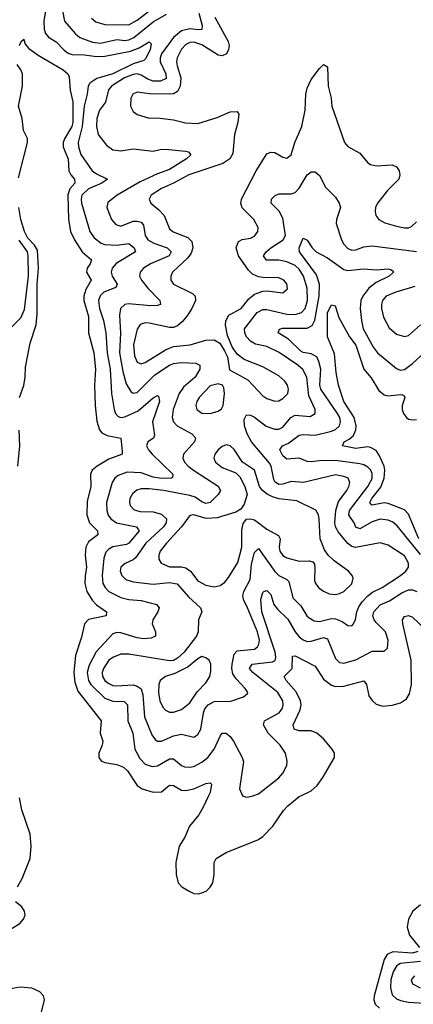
# Model space of a CAD drawing. Header units: inches. Extents: x 1694797 to 1849917, y 907313 to 1017959.
# Tile 579 of 656: x 1822190 to 1824134, y 928969 to 933838. Entities that reach past the tile are written whole.
import ezdxf

# ---------------------------------------------------------------- set-up
doc = ezdxf.new("R2010")
doc.units = ezdxf.units.IN
doc.header["$MEASUREMENT"] = 0
doc.layers.add('B8922', color=7, linetype='Continuous')
doc.layers.add('B8923', color=7, linetype='Continuous')

msp = doc.modelspace()

# ---------------------------------------------------------------- linework, layer by layer
at = {"layer": 'B8922', "color": 5}
for points, elevation in [([(1822178.8, 929550), (1822203.1, 929590), (1822241.2, 929690), (1822246.5, 929750), (1822242.5, 929810), (1822201, 929930), (1822189.9, 929990)], 620), ([(1823122.4, 930000), (1823096.9, 929943.1), (1823074, 929906), (1823028.8, 929850), (1823005.6, 929794.4), (1822978.3, 929750), (1822962, 929670), (1822963.2, 929610), (1822972.8, 929570), (1822990.3, 929550), (1823030, 929526), (1823050, 929517.3), (1823074.4, 929514.4), (1823111.6, 929528.4), (1823131.5, 929548.5), (1823143.5, 929570), (1823150.8, 929610), (1823149.7, 929670), (1823159.7, 929690), (1823210, 929718.9), (1823370, 929784.4), (1823390, 929797.8), (1823440.3, 929850), (1823492.7, 929927.3), (1823514, 929950), (1823570, 929996), (1823578.5, 930000)], 620), ([(1823289.7, 930000), (1823290, 929999.3), (1823310, 929993.4), (1823330, 929995.6), (1823342, 930000)], 640), ([(1822110, 929318.2), (1822191, 929369), (1822208.5, 929390), (1822216.8, 929410), (1822214.2, 929430), (1822201.4, 929450), (1822170, 929475.3)], 620), ([(1824170, 929459.9), (1824131.6, 929430), (1824109.8, 929390), (1824102.8, 929350), (1824115, 929310), (1824164.3, 929250)], 620), ([(1824155.3, 929230), (1824130, 929222), (1824032.4, 929227.6), (1824004.9, 929215.1), (1823989.8, 929190.2), (1823941.3, 929010), (1823939.6, 928990), (1823945.1, 928970), (1823967.3, 928950)], 620), ([(1824170, 929180.7), (1824068.9, 929171.1), (1824050, 929156.9), (1824034.4, 929130), (1824022.5, 929090), (1824020.5, 929050), (1824030, 929016.2), (1824050, 928995.9), (1824070, 928986.7), (1824110, 928978.5), (1824269.6, 928969.6)], 640), ([(1824138.9, 929110), (1824122.8, 929090), (1824129.1, 929069.1), (1824168.2, 929050)], 660), ([(1822293.4, 928910), (1822312.9, 928990), (1822307.9, 929010), (1822289.9, 929029.9), (1822250, 929047.9), (1822193.1, 929053.1), (1822110, 929038.8)], 620)]:
    msp.add_lwpolyline(points, dxfattribs=dict(at, elevation=elevation))
at = {"layer": 'B8923', "color": 5}
for points, elevation in [([(1822545.5, 933845.5), (1822566.8, 933826.8), (1822610, 933814), (1822730, 933812.7), (1822770, 933835.7), (1822915.8, 933950)], 680), ([(1822318.6, 933890), (1822310, 933832.7), (1822310.8, 933790.8), (1822316.9, 933770), (1822332.4, 933752.4), (1822370, 933728), (1822410, 933687.3), (1822430, 933672.7), (1822450, 933665.9), (1822510, 933664.3), (1822570, 933656.5), (1822610, 933657.9), (1822737.4, 933682.6), (1822780.7, 933699.3), (1822830, 933729), (1822839.2, 933719.2), (1822834.3, 933690), (1822813.6, 933646.4), (1822803.2, 933636.8), (1822750, 933619.8), (1822650, 933569.7), (1822572, 933548), (1822536.5, 933523.5), (1822528.3, 933510), (1822524.2, 933470), (1822508.1, 933410), (1822498.9, 933310), (1822478.7, 933230), (1822480.1, 933210), (1822492, 933172), (1822548.8, 933090), (1822570, 933075.1), (1822623.1, 933050), (1822596.5, 933030), (1822530, 933000.8), (1822497.8, 932970), (1822493.3, 932950), (1822494.8, 932930), (1822537.3, 932790), (1822558.7, 932758.7), (1822592.7, 932732.7), (1822610, 932726.7), (1822670, 932723.5), (1822730, 932731.8), (1822755, 932710), (1822762.7, 932690), (1822666.9, 932633.1), (1822646.5, 932610), (1822642.3, 932590), (1822647.5, 932570), (1822670.8, 932530), (1822665.8, 932514.2), (1822605.5, 932490), (1822587.1, 932472.9), (1822579.4, 932450), (1822583.7, 932410), (1822604.7, 932350), (1822615.6, 932290), (1822623, 932190), (1822636.6, 932110), (1822643.4, 931990), (1822656.1, 931910), (1822663.5, 931890), (1822676.4, 931876.4), (1822690, 931870.7), (1822710, 931873.3), (1822775.7, 931904.3), (1822850, 931968.5), (1822870, 931980.3), (1822876.3, 931976.3), (1822879.8, 931950), (1822846.1, 931850), (1822856.5, 931783.5), (1822850.8, 931769.2), (1822823.6, 931750), (1822816.2, 931730), (1822826.3, 931710), (1822844.5, 931690), (1822946.4, 931590), (1822945.3, 931574.7), (1822938.8, 931570), (1822890.4, 931569.6), (1822850, 931576.4), (1822790, 931596.9), (1822720.3, 931599.7), (1822676.5, 931583.5), (1822659.8, 931570), (1822647.2, 931550), (1822619.6, 931450), (1822620.1, 931410), (1822627.6, 931387.6), (1822639.5, 931370), (1822667.8, 931350), (1822767, 931330), (1822779.8, 931310), (1822730, 931249.9), (1822717.9, 931242.1), (1822650, 931231.3), (1822630, 931219.3), (1822615.9, 931204.1), (1822605.3, 931174.7), (1822596.9, 931090), (1822601, 931050), (1822611.8, 931030), (1822630.4, 931010.4), (1822690, 930980.3), (1822730, 930970.5), (1822790, 930965.1), (1822865.5, 930945.5), (1822878.2, 930930), (1822871.9, 930910), (1822846.9, 930870), (1822843.9, 930850), (1822860.3, 930810), (1822861.6, 930790), (1822840.2, 930779.8), (1822803.9, 930776.1), (1822770, 930781.6), (1822690, 930806.5), (1822670, 930807.2), (1822650, 930800.3), (1822568, 930712), (1822533.6, 930646.4), (1822523.4, 930610), (1822529.7, 930570), (1822541.6, 930550), (1822610, 930482.8), (1822650, 930468.3), (1822706.1, 930466.1), (1822722.5, 930450), (1822725, 930370), (1822749.6, 930309.6), (1822759, 930230), (1822784.3, 930184.3), (1822810, 930157), (1822844.9, 930144.9), (1822870, 930147.9), (1822930, 930182.4), (1822950, 930183.2), (1822989.7, 930149.7), (1823003.7, 930143.7), (1823030, 930140.7), (1823050, 930145.2), (1823090, 930165.7), (1823119.2, 930190), (1823150.3, 930229.7), (1823181.4, 930298.6), (1823190, 930309.1), (1823210, 930309.2), (1823230, 930293), (1823245.7, 930270), (1823288.8, 930190), (1823295.1, 930170), (1823274.8, 930034.8), (1823289.7, 930000)], 640), ([(1822401.2, 933881.2), (1822412, 933830), (1822464.2, 933770), (1822487.3, 933750), (1822550, 933727.1), (1822590, 933721.2), (1822670, 933739.4), (1822710, 933735.4), (1822730, 933738.4), (1822754.5, 933750), (1822850, 933827.2), (1822915.2, 933864.8)], 660), ([(1823074.2, 933870), (1823090.6, 933810), (1823090.1, 933789.9), (1823072.9, 933787.1), (1823030, 933792.6), (1822990, 933783.5), (1822950, 933749.9), (1822890.1, 933670), (1822883.7, 933650), (1822884.2, 933630), (1822912.6, 933570), (1822913.4, 933546.6), (1822885.9, 933534.1), (1822850, 933534), (1822823.3, 933543.3), (1822790, 933564.5), (1822770, 933570.3), (1822750, 933567.7), (1822707.1, 933550), (1822643.8, 933510), (1822629.6, 933490.4), (1822614.1, 933430), (1822585.1, 933390), (1822571.2, 933348.8), (1822569.6, 933309.6), (1822578.3, 933270), (1822618.2, 933218.2), (1822650, 933195.2), (1822690, 933190.2), (1822750, 933199.1), (1822850, 933188), (1822883.1, 933196.9), (1822910, 933197.5), (1823008.2, 933188.2), (1823023.9, 933183.9), (1823034.6, 933170), (1823014, 933150), (1822930, 933096.6), (1822870, 933076), (1822784.6, 933035.4), (1822672.2, 932970), (1822626.3, 932933.7), (1822621.1, 932910), (1822643.2, 932850), (1822664.4, 932824.4), (1822690, 932817.6), (1822750, 932841.1), (1822770, 932842.2), (1822790, 932836.1), (1822801.2, 932821.2), (1822809.3, 932770), (1822823.5, 932750), (1822852.6, 932732.6), (1822919.1, 932710), (1822938.8, 932690), (1822927.8, 932670), (1822836.6, 932630), (1822801.1, 932610), (1822784.7, 932590), (1822782.5, 932570), (1822791.4, 932550), (1822822.2, 932510), (1822881.5, 932450), (1822885.3, 932430), (1822870, 932424.2), (1822837.5, 932422.5), (1822727.3, 932432.7), (1822710, 932429.9), (1822688.1, 932410), (1822683.3, 932376.7), (1822687.9, 932287.9), (1822683.9, 932190), (1822698.9, 932098.9), (1822716.8, 932036.8), (1822738.6, 931998.6), (1822750, 931990.2), (1822770, 931994.1), (1822857.7, 932082.3), (1822930, 932129.7), (1822950, 932138), (1822990, 932142.9), (1823059.5, 932139.5), (1823080.3, 932130), (1823080.2, 932110), (1823057.5, 932070), (1822999.5, 932020.5), (1822977.6, 931990), (1822948.3, 931910), (1822943.1, 931870), (1822949.4, 931849.4), (1822967.1, 931830), (1823040.3, 931790), (1823059.1, 931770), (1823053, 931750), (1822998.5, 931690), (1822996.1, 931670), (1823003.7, 931650), (1823021.4, 931630), (1823048.3, 931610), (1823171, 931531), (1823182, 931510), (1823171, 931490), (1823130.1, 931449.9), (1823110, 931445.8), (1823090, 931453.5), (1823055.9, 931475.9), (1823030, 931484.5), (1822900.7, 931510), (1822830, 931518.5), (1822790, 931517.7), (1822768.4, 931511.6), (1822746.6, 931493.4), (1822734.6, 931470), (1822731.7, 931450), (1822735.8, 931435.8), (1822754.7, 931414.7), (1822785.2, 931405.2), (1822850, 931403.5), (1822890, 931393), (1822914.7, 931370), (1822913.6, 931350), (1822899.6, 931330), (1822813.6, 931250), (1822762.9, 931177.1), (1822750, 931166.1), (1822711.8, 931148.2), (1822690.2, 931130), (1822686.8, 931110), (1822694, 931090), (1822714.6, 931070), (1822750, 931058.3), (1822850, 931046.3), (1822930, 931054.7), (1822968.4, 931048.4), (1823024, 930984), (1823083.8, 930930), (1823089.3, 930910), (1823073.4, 930870), (1823072.2, 930810), (1823062.7, 930790), (1823003.1, 930710), (1822970, 930680.1), (1822950, 930669.2), (1822930, 930666.7), (1822730, 930700.3), (1822690, 930699.7), (1822653.8, 930686.2), (1822630.1, 930669.9), (1822603.3, 930630), (1822597.3, 930610), (1822599.2, 930590), (1822610.7, 930570), (1822630, 930555.1), (1822650, 930545.9), (1822670, 930543.5), (1822750, 930548.1), (1822770, 930542.5), (1822789.3, 930529.3), (1822798.7, 930498.7), (1822805.9, 930390), (1822842.1, 930302.1), (1822858.5, 930278.5), (1822870, 930270.2), (1822890, 930270.1), (1822950, 930297), (1822990, 930304.2), (1823050.5, 930289.5), (1823070, 930303.2), (1823084.1, 930330), (1823097.6, 930410), (1823104.5, 930430), (1823121, 930450), (1823150, 930466.1), (1823232.2, 930467.8), (1823295.3, 930490), (1823314.7, 930505.3), (1823316.2, 930510), (1823304.2, 930530), (1823258.8, 930578.8), (1823243.5, 930603.5), (1823237.5, 930630), (1823238.8, 930650), (1823250, 930700.7), (1823264.1, 930715.9), (1823350, 930725), (1823364.2, 930735.8), (1823371.8, 930750), (1823373.6, 930770), (1823365.1, 930810), (1823315.9, 930930), (1823294.8, 930970), (1823292, 930990), (1823297.6, 931010), (1823328.1, 931070), (1823334.8, 931145.2), (1823350, 931202.3), (1823370, 931222.3), (1823450, 931109.1), (1823470, 931090.1), (1823510.1, 931070.1), (1823519.2, 931059.2), (1823539, 930979), (1823578.7, 930938.7), (1823608.1, 930890), (1823619.3, 930879.3), (1823645, 930865), (1823670, 930861.5), (1823730, 930876), (1823750, 930875.7), (1823781.7, 930861.7), (1823810, 930841.3), (1823830, 930840.9), (1823838, 930850), (1823848.6, 930871.4), (1823855.6, 930910), (1823865.3, 930934.7), (1823881.1, 930958.9), (1823910, 930988.6), (1823932.5, 931007.5), (1823979.8, 931030), (1824069.8, 931090), (1824096.1, 931110), (1824109.8, 931130), (1824110.5, 931150), (1824090, 931186.2), (1824010, 931239.8), (1823970, 931250.6), (1823847.6, 931227.6), (1823830, 931233), (1823810, 931248), (1823763.8, 931303.8), (1823750.4, 931330), (1823746.6, 931350), (1823751.3, 931410), (1823764.6, 931455.4), (1823806.2, 931510), (1823816.2, 931530), (1823820.2, 931550), (1823811.7, 931570), (1823790, 931579.4), (1823750, 931586.8), (1823591.6, 931548.4), (1823530, 931554.5), (1823490, 931540.9), (1823470, 931539.2), (1823451.1, 931551.1), (1823444.7, 931564.7), (1823431.3, 931630), (1823424.4, 931644.4), (1823334.7, 931750), (1823313.2, 931790), (1823300.6, 931830), (1823299.2, 931860.8), (1823310, 931884), (1823330, 931882.3), (1823350, 931872.9), (1823407.2, 931827.2), (1823450, 931812.5), (1823470, 931813.2), (1823490, 931823.1), (1823528.9, 931871.1), (1823550, 931882.5), (1823625, 931875), (1823649.8, 931890.2), (1823649.8, 931910), (1823617.7, 931977.7), (1823607.5, 932070), (1823588, 932108), (1823562.8, 932130), (1823471.5, 932191.5), (1823410, 932222.5), (1823354, 932234), (1823330, 932248.2), (1823310.9, 932270), (1823301.8, 932290), (1823301, 932310), (1823363.6, 932390), (1823390, 932404.6), (1823410, 932404.6), (1823510, 932382.3), (1823550, 932380.1), (1823582.5, 932390), (1823599.7, 932410), (1823610.6, 932450), (1823610.3, 932510), (1823591.9, 932570), (1823570, 932603.7), (1823550, 932622.4), (1823510, 932640.3), (1823470, 932648.2), (1823409.2, 932649.2), (1823393.5, 932670), (1823407.4, 932690), (1823430.6, 932710), (1823491.3, 932750), (1823503.4, 932770), (1823490, 932856.4), (1823470.9, 932890.9), (1823431.6, 932930), (1823433.2, 932950), (1823451.4, 932968.6), (1823470, 932976.3), (1823530, 932976.4), (1823550, 932982.8), (1823570, 933005), (1823610, 933071.4), (1823630, 933084.9), (1823650, 933085.5), (1823670, 933068.2), (1823699.6, 933010), (1823750, 932960.5), (1823768.5, 932930), (1823773.7, 932910), (1823755, 932850), (1823753, 932830), (1823779.4, 932750), (1823790, 932728), (1823810, 932706.8), (1823830, 932698.9), (1823850, 932699.8), (1823890, 932714.8), (1823930, 932719.6), (1824150, 932691.3)], 660), ([(1823154.3, 933850), (1823220.1, 933730), (1823224.2, 933710), (1823221.7, 933690), (1823212, 933670), (1823190, 933658.8), (1823170, 933662.4), (1823090, 933714.1), (1823050, 933727.1), (1823030, 933725.6), (1823010, 933714.6), (1822990, 933692.6), (1822968.1, 933650), (1822965, 933630), (1822967.9, 933610), (1822985.6, 933550), (1822982.7, 933510), (1822970, 933483.4), (1822950, 933471.3), (1822930, 933469.4), (1822831.9, 933471.9), (1822770, 933478.9), (1822749.7, 933470.3), (1822738.6, 933450), (1822736.8, 933410), (1822750, 933384), (1822770, 933369.2), (1822830, 933351.3), (1822870, 933352.1), (1822950, 933343.6), (1823008.5, 933328.5), (1823070, 933324.6), (1823165.7, 933354.3), (1823230, 933381.6), (1823263.8, 933383.8), (1823272.8, 933370), (1823267.2, 933330), (1823251.1, 933270), (1823243.1, 933176.9), (1823228.4, 933150), (1823192.5, 933127.5), (1823026.2, 933070), (1822950, 933029), (1822890, 933003.4), (1822840.2, 932970), (1822830.2, 932950), (1822837.3, 932930), (1822877.8, 932897.8), (1822903.1, 932870), (1822930, 932803.5), (1822948.7, 932788.7), (1823020.9, 932760.9), (1823040.7, 932740.7), (1823045.3, 932710), (1823036.9, 932683.1), (1823020.4, 932659.6), (1822944.8, 932590), (1822936.6, 932570), (1822936.8, 932550), (1822950, 932529.4), (1823044, 932484), (1823057.1, 932470), (1823057.9, 932450), (1823041, 932410), (1823021.3, 932378.7), (1822994.7, 932345.3), (1822970, 932324.3), (1822950, 932316.5), (1822930, 932315.8), (1822830, 932337.7), (1822810, 932338.1), (1822785.6, 932330), (1822770, 932308.2), (1822751.5, 932230), (1822756.4, 932176.4), (1822770, 932144.7), (1822790, 932136.6), (1822810, 932142.4), (1822910, 932205), (1822950, 932221.5), (1823032.7, 932230), (1823110, 932252.8), (1823150, 932254.6), (1823178, 932238), (1823201.2, 932201.2), (1823216.5, 932170), (1823226.6, 932106.6), (1823317.4, 932057.4), (1823390, 931978), (1823410, 931965.4), (1823450, 931951.2), (1823470, 931953.4), (1823490, 931964.7), (1823514.2, 931990), (1823517.8, 932010), (1823512.5, 932030), (1823499.3, 932050), (1823470, 932077), (1823390, 932121.6), (1823298.3, 932158.3), (1823264.7, 932184.7), (1823239.8, 932219.8), (1823215.8, 932275.8), (1823206.9, 932326.9), (1823208.8, 932348.8), (1823222.7, 932377.3), (1823284.5, 932410), (1823322.5, 932457.5), (1823350, 932481.3), (1823390, 932496.1), (1823410, 932497.8), (1823490, 932487.8), (1823512.5, 932507.5), (1823510, 932531.2), (1823494.7, 932550), (1823470, 932562.2), (1823390, 932563.2), (1823370, 932566.2), (1823339.7, 932579.7), (1823319.3, 932599.3), (1823270.3, 932670.3), (1823259.7, 932710), (1823270, 932740.6), (1823288.3, 932751.7), (1823330, 932758.3), (1823350, 932768.1), (1823365.8, 932790), (1823367.3, 932810), (1823346.2, 932850), (1823288.4, 932908.4), (1823283, 932930), (1823285.9, 932950), (1823358.7, 933090), (1823410, 933175.3), (1823430, 933182.8), (1823450, 933180.7), (1823490, 933158.9), (1823510, 933154), (1823530, 933170.5), (1823549.2, 933230), (1823584.1, 933310), (1823599.7, 933390), (1823603.2, 933470), (1823610, 933499.5), (1823630, 933542), (1823670, 933596.5), (1823690, 933616.4), (1823710, 933604.7), (1823714.1, 933510), (1823728, 933450), (1823732.1, 933410), (1823793.4, 933230), (1823810.2, 933210.2), (1823870, 933177.8), (1823909.1, 933130), (1823921.6, 933121.6), (1823950, 933114.5), (1824030, 933119.5), (1824050, 933110.5), (1824063.8, 933090), (1824066.7, 933070), (1824062, 933050), (1824006.7, 932993.3), (1823956.8, 932930), (1823946.7, 932910), (1823944.7, 932890), (1823949.2, 932870), (1823964, 932850), (1823993.3, 932833.3), (1824050, 932817.4), (1824090.5, 932809.5), (1824110, 932809.5), (1824125, 932815), (1824150, 932838.6)], 680), ([(1822188.7, 933710), (1822198, 933730), (1822210, 933742), (1822216.9, 933716.9), (1822235.8, 933695.8), (1822282, 933662), (1822404.4, 933590), (1822428.4, 933570), (1822434.7, 933554.7), (1822439.3, 933490), (1822452.3, 933432.3), (1822452.7, 933330), (1822448, 933310), (1822411.4, 933248.6), (1822404.6, 933230), (1822404.4, 933210), (1822430, 933148.5), (1822433.2, 933090), (1822442.2, 933070), (1822460.2, 933050), (1822463, 933030), (1822437.8, 933002.2), (1822427.5, 932972.5), (1822432.1, 932852.1), (1822441.9, 932790), (1822461, 932750), (1822498.2, 932690), (1822545, 932650), (1822538.9, 932630), (1822523.9, 932610), (1822520.1, 932590), (1822542.7, 932550), (1822516.9, 932503.1), (1822506.7, 932470), (1822507.8, 932450), (1822530.6, 932370), (1822530.5, 932290), (1822556.6, 932190), (1822564.1, 932110), (1822559.2, 932030), (1822562.7, 931930), (1822572, 931852), (1822584.2, 931810), (1822595.2, 931795.2), (1822622, 931782), (1822689.1, 931769.1), (1822696.4, 931703.6), (1822696.9, 931690), (1822692.8, 931687.2), (1822630, 931664.6), (1822573.2, 931630), (1822548.8, 931610), (1822540.1, 931590), (1822540.9, 931530), (1822524.1, 931455.9), (1822521.6, 931390), (1822534.3, 931350), (1822573.7, 931310), (1822575.9, 931290), (1822530, 931255.6), (1822517.3, 931230), (1822513.3, 931190), (1822520.5, 931130), (1822512.9, 931087.1), (1822512.1, 931050), (1822521.9, 931010), (1822547.5, 930967.5), (1822570, 930943.9), (1822619.1, 930910), (1822616.5, 930890), (1822530, 930872.4), (1822509.6, 930850), (1822494.9, 930785.1), (1822466.5, 930693.5), (1822458, 930610), (1822462.1, 930562.1), (1822477.6, 930517.6), (1822593, 930370), (1822587.6, 930310), (1822600.2, 930270), (1822598, 930250), (1822580.7, 930210), (1822581.2, 930190), (1822592, 930172), (1822610, 930165), (1822670, 930155), (1822702.1, 930142.1), (1822723.1, 930123.1), (1822770.5, 930050.5), (1822794.2, 930034.2), (1822850, 930018.5), (1822890, 930019.2), (1822930, 930052.2), (1822950, 930050.1), (1822990, 930027.2), (1823010, 930025.5), (1823050, 930034.7), (1823110, 930060.9), (1823130, 930064.2), (1823136.6, 930056.6), (1823130, 930016.9), (1823122.4, 930000)], 620), ([(1822183.6, 933056.4), (1822228.7, 933230), (1822228.7, 933250), (1822209.8, 933290), (1822202.2, 933350), (1822184, 933410), (1822204.7, 933510), (1822203.4, 933570), (1822196, 933590), (1822177.2, 933617.2)], 620), ([(1822190, 931970.2), (1822210.4, 932029.6), (1822218, 932070), (1822219.7, 932120.3), (1822242.4, 932237.6), (1822271.5, 932328.5), (1822276.7, 932383.3), (1822276, 932530), (1822282.9, 932610), (1822278, 932698), (1822263.4, 932723.4), (1822230, 932757.8), (1822213.3, 932790), (1822195.7, 932850), (1822186.7, 932910)], 620), ([(1822140.8, 932310), (1822196.3, 932363.7), (1822214.5, 932405.5), (1822233.7, 932570), (1822232.9, 932670), (1822228.2, 932690), (1822188.2, 932748.2)], 640), ([(1824170, 931193.7), (1824054.6, 931334.6), (1824032.4, 931352.4), (1824010, 931362.4), (1823970, 931367.5), (1823930, 931354), (1823870, 931320.4), (1823850, 931329), (1823841.5, 931350), (1823820.5, 931380.5), (1823816.1, 931390), (1823818.8, 931410), (1823909.1, 931530), (1823930, 931569.2), (1823930, 931593.7), (1823923.6, 931610), (1823910, 931625.2), (1823890, 931637), (1823870, 931642.1), (1823750, 931657.3), (1823670, 931657), (1823630, 931650.8), (1823610, 931652.5), (1823570, 931669.9), (1823510, 931665.2), (1823490, 931681.8), (1823474.6, 931710), (1823488, 931730), (1823517, 931743), (1823570, 931782.9), (1823590, 931786.2), (1823650, 931782.5), (1823730, 931802.6), (1823750, 931811.6), (1823769.4, 931830), (1823773.8, 931850), (1823770.3, 931870), (1823758.8, 931890), (1823676.5, 932010), (1823672.6, 932030), (1823676.7, 932110), (1823667.9, 932147.9), (1823657.1, 932170), (1823630, 932186), (1823590, 932192.2), (1823578.5, 932198.5), (1823517.5, 932257.5), (1823466.8, 932290), (1823473.1, 932306.9), (1823487.8, 932312.2), (1823610, 932312.6), (1823633.9, 932326.1), (1823647.9, 932352.1), (1823669.2, 932470), (1823669.9, 932530), (1823655.6, 932575.6), (1823571.8, 932690), (1823570.5, 932710), (1823590, 932757.1), (1823610, 932747.8), (1823635.1, 932710), (1823654.7, 932690), (1823710, 932659.6), (1823790, 932602.8), (1823810, 932598.4), (1823890, 932605.9), (1823950, 932601.5), (1824010, 932605.2), (1824023, 932603), (1824034.6, 932594.6), (1824036.1, 932590), (1824015, 932570), (1823950, 932537.5), (1823914.9, 932510), (1823884.6, 932470), (1823874.9, 932450), (1823872, 932410), (1823877.7, 932350), (1823886.9, 932310), (1823936.6, 932216.6), (1823956.8, 932190), (1824050, 932112.3), (1824070, 932104.5), (1824090, 932107.8), (1824130, 932137.4), (1824190, 932194.2)], 640), ([(1824141.8, 932518.2), (1824046.7, 932490), (1824000.3, 932470), (1823982.2, 932450), (1823976.3, 932430), (1823976.6, 932410), (1823986.7, 932366.7), (1824014.8, 932314.8), (1824050, 932283.2), (1824090, 932271.3), (1824110, 932276.5), (1824170, 932329.4)], 660), ([(1824161.8, 931270), (1824110, 931392.5), (1824090, 931414.8), (1824010, 931445.9), (1823990, 931448.7), (1823930, 931437.5), (1823921.7, 931441.7), (1823918.8, 931450), (1823928.8, 931470), (1823973.2, 931526.8), (1823989.7, 931570), (1823992.8, 931610), (1823989.3, 931629.3), (1823965, 931685), (1823950, 931707.2), (1823922.2, 931722.2), (1823910, 931725.2), (1823850, 931716.9), (1823783.6, 931730), (1823792.8, 931750), (1823817.3, 931762.7), (1823837.9, 931782.1), (1823849.5, 931810), (1823851.5, 931830), (1823841.4, 931870), (1823791.5, 931950), (1823763.6, 932030), (1823752.9, 932092.9), (1823745.2, 932185.2), (1823710.9, 932270), (1823709.6, 932390), (1823730, 932428.4), (1823745.2, 932425.2), (1823750, 932418), (1823765.3, 932365.3), (1823818.7, 932270), (1823850, 932228), (1823889, 932109), (1823926.5, 932066.5), (1823964.1, 932004.1), (1823990, 931983), (1824010, 931978.6), (1824070, 931984.3), (1824082.6, 931982.6), (1824090, 931976.4), (1824091.9, 931970), (1824079.2, 931930), (1824078.4, 931910), (1824085.2, 931890), (1824100.8, 931870), (1824110, 931863.1), (1824130, 931858.5), (1824150, 931860.7)], 620), ([(1822180.4, 931630), (1822191.3, 931730), (1822187.3, 931807.3)], 620), ([(1823342, 930000), (1823370, 930010.3), (1823470, 930089.2), (1823490, 930112.2), (1823508.6, 930150), (1823510.9, 930170.9), (1823503.1, 930210), (1823477.2, 930250), (1823417.9, 930310), (1823394.9, 930350), (1823398.9, 930370), (1823471.8, 930410), (1823487.2, 930432.8), (1823491.4, 930450), (1823488.8, 930470), (1823464.9, 930510), (1823341.9, 930610), (1823325.6, 930630), (1823338, 930650), (1823438.4, 930661.6), (1823451, 930669), (1823455.4, 930684.6), (1823452.4, 930710), (1823386.6, 930910), (1823380.7, 930970), (1823390, 931004.9), (1823396.2, 931010), (1823410, 931015.9), (1823430, 930995.3), (1823445.7, 930945.7), (1823462.6, 930922.6), (1823514.1, 930874.1), (1823550, 930810.8), (1823570, 930786.7), (1823590, 930770.7), (1823610, 930763.6), (1823630, 930763.8), (1823690, 930782.3), (1823710, 930775.4), (1823750, 930679.6), (1823770, 930659), (1823790, 930655.5), (1823850, 930672.4), (1823930, 930715.3), (1823990, 930715.6), (1824006.6, 930730), (1824009.2, 930770), (1823996.5, 930810), (1823950, 930857), (1823940.4, 930870), (1823934.4, 930890), (1823939.6, 930910), (1823970, 930943.6), (1824016.7, 930963.3), (1824076.6, 931003.4), (1824110, 931017.6), (1824130, 931018.7), (1824150.8, 931010.8)], 640), ([(1823578.5, 930000), (1823630, 930024.3), (1823658.5, 930050), (1823687.5, 930090), (1823745, 930190), (1823744, 930210), (1823732.5, 930230), (1823690, 930281.2), (1823658.2, 930310), (1823630, 930320.4), (1823570, 930320.8), (1823545.5, 930330), (1823539.9, 930350), (1823575.7, 930424.3), (1823579.7, 930450), (1823576.3, 930470), (1823554.6, 930514.6), (1823505.4, 930570), (1823496.8, 930590), (1823535.4, 930630), (1823537.2, 930690), (1823550, 930692.7), (1823650, 930640.2), (1823690, 930576.6), (1823730, 930547.1), (1823750, 930540.8), (1823790, 930542.1), (1823890, 930569), (1823903.2, 930550), (1823914.9, 930494.9), (1823930, 930471.6), (1823950, 930452.6), (1823983.5, 930443.5), (1824030, 930447.7), (1824070, 930460.2), (1824100.2, 930479.8), (1824115.3, 930504.7), (1824125.5, 930550), (1824122.9, 930670), (1824082.1, 930850), (1824080.7, 930870), (1824090, 930885.7), (1824110, 930891.8), (1824130, 930883.5), (1824190, 930825.5)], 620)]:
    msp.add_lwpolyline(points, dxfattribs=dict(at, elevation=elevation))
at = {"layer": 'B8923', "color": 5, "elevation": 680}
for points in [[(1823170, 932037.4), (1823130, 932026.6), (1823076.9, 931970), (1823065, 931950), (1823059.7, 931930), (1823064.4, 931910), (1823090, 931892.4), (1823130, 931891.2), (1823170, 931902.4), (1823186.2, 931913.8), (1823195.3, 931930), (1823200.8, 931990), (1823197.6, 932017.6), (1823191.3, 932031.3)], [(1823210, 931735), (1823190, 931726.8), (1823170, 931711.5), (1823153.8, 931690), (1823148.7, 931670), (1823157.2, 931650), (1823190, 931623.2), (1823257.1, 931597.1), (1823276.6, 931576.6), (1823302.3, 931530), (1823313.8, 931490), (1823298.7, 931441.3), (1823282.7, 931417.3), (1823258.2, 931401.8), (1823166.1, 931373.9), (1823110.9, 931370.9), (1823050, 931388.6), (1823030, 931385.8), (1822989.1, 931330), (1822914.8, 931250), (1822884.5, 931210), (1822877.7, 931190), (1822877.8, 931170), (1822889.3, 931150), (1822930, 931131.8), (1822990, 931132.8), (1823010, 931127.5), (1823033.1, 931110), (1823070, 931063.5), (1823110, 931040.8), (1823150, 931033), (1823180.5, 931039.5), (1823203.2, 931056.8), (1823221.2, 931078.8), (1823266.6, 931153.4), (1823287.3, 931230), (1823286.7, 931313.3), (1823293.1, 931346.9), (1823310, 931367.8), (1823330, 931370.2), (1823350, 931364.6), (1823410, 931318.3), (1823467.7, 931287.7), (1823476.1, 931270), (1823471.3, 931230), (1823474.6, 931210), (1823490, 931187.4), (1823510, 931176.2), (1823570, 931160.6), (1823621.8, 931161.8), (1823636.9, 931156.9), (1823645.1, 931145.1), (1823647.3, 931130), (1823645.2, 931065.2), (1823650.2, 931050), (1823668, 931028), (1823690, 931011.3), (1823718, 930998), (1823750, 930995.6), (1823770, 931000.2), (1823790, 931010.2), (1823830, 931047.6), (1823836.5, 931076.5), (1823832.4, 931090), (1823813.5, 931110), (1823742.5, 931162.5), (1823713.8, 931190), (1823695.4, 931215.4), (1823673.6, 931270), (1823669.4, 931370), (1823666, 931390), (1823652.8, 931412.8), (1823559, 931459), (1823469.2, 931469.2), (1823437.9, 931477.9), (1823411.4, 931491.4), (1823388.9, 931508.9), (1823374.5, 931530), (1823350, 931610.9), (1823289.8, 931649.8), (1823250, 931712.2), (1823230, 931729.8)], [(1823090, 930688.6), (1823070, 930677.8), (1823022.4, 930637.6), (1822955.5, 930604.5), (1822910.3, 930590), (1822884, 930570), (1822878, 930550), (1822875.9, 930510), (1822882.7, 930470), (1822897.8, 930437.8), (1822910, 930423.5), (1822930, 930413.7), (1822950, 930413.5), (1822990, 930426.4), (1823030, 930459.5), (1823066.4, 930513.6), (1823110, 930558.2), (1823129.8, 930590), (1823134.5, 930614.5), (1823133.8, 930650), (1823125.1, 930670), (1823110, 930682.2)]]:
    msp.add_lwpolyline(points, close=True, dxfattribs=at)

doc.saveas('drawing.dxf')
